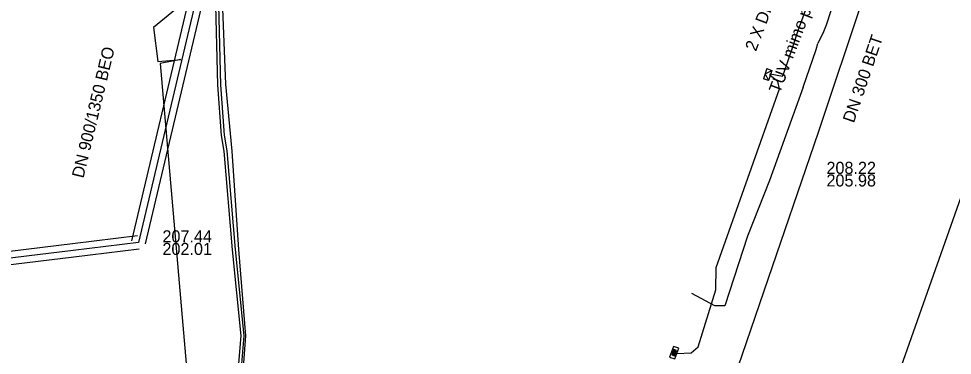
# Model space of a CAD drawing. Extents: x -596024 to -594475, y -1163820 to -1161957.
# Drawn here: x -595875 to -595813.3, y -1162138.2 to -1162116 of the extents above; entities that cross this region are included whole.
import ezdxf

# ---------------------------------------------------------------- set-up
doc = ezdxf.new("R2010")
doc.units = 0
for name, color, linetype in [('31', 7, 'Continuous'), ('Vrstva 10', 7, 'Continuous'), ('Vrstva 12', 7, 'Continuous'), ('Vrstva 25', 7, 'Continuous'), ('Vrstva 28', 7, 'Continuous'), ('Vrstva 41', 7, 'Continuous'), ('Vrstva 42', 7, 'Continuous'), ('Vrstva 43', 7, 'Continuous'), ('Vrstva 44', 7, 'Continuous'), ('Vrstva 55', 7, 'Continuous'), ('Vrstva 58', 7, 'Continuous'), ('Vrstva 9', 7, 'Continuous')]:
    doc.layers.add(name, color=color, linetype=linetype)

# ---------------------------------------------------------------- blocks, each defined once
blk = doc.blocks.new('NN630')
at = {"layer": '31'}
for points in [[(-0.003, -0.7), (-0.703, 0)], [(-0.703, -0.7), (-0.703, 0), (0.697, 0), (0.697, -0.7)], [(-0.003, -0.7), (0.697, 0)], [(-0.703, -0.7), (0.697, -0.7)]]:
    blk.add_lwpolyline(points, dxfattribs=at)
blk = doc.blocks.new('NN620')
at = {"layer": 'Vrstva 28'}
for points in [[(0.752, 0.004), (-0.748, 0.004)], [(-0.748, 0.004), (-0.748, -0.746)], [(0.752, -0.746), (0.752, 0.004)], [(-0.748, -0.746), (0.752, -0.746)], [(0.368, -0.18), (-0.376, -0.18)], [(-0.376, -0.18), (-0.376, -0.558)], [(-0.376, -0.558), (0.368, -0.558)], [(0.321, -0.227), (-0.329, -0.227)], [(-0.329, -0.227), (-0.329, -0.51)], [(-0.329, -0.51), (0.321, -0.51)], [(0.274, -0.274), (-0.281, -0.274)], [(-0.281, -0.274), (-0.281, -0.463)], [(-0.281, -0.463), (0.274, -0.463)], [(0.227, -0.321), (-0.234, -0.321)], [(-0.234, -0.321), (-0.234, -0.416)], [(-0.234, -0.416), (0.227, -0.416)], [(-0.193, -0.369), (0.185, -0.369)], [(0.227, -0.416), (0.227, -0.321)], [(0.274, -0.463), (0.274, -0.274)], [(0.321, -0.51), (0.321, -0.227)], [(0.368, -0.558), (0.368, -0.18)]]:
    blk.add_lwpolyline(points, dxfattribs=at)

msp = doc.modelspace()

# ---------------------------------------------------------------- linework, layer by layer
at = {"layer": 'Vrstva 10'}
for p, q in [((-595867.528, -1162130.676), (-595860.777, -1162102.254)), ((-595859.901, -1162102.462), (-595866.652, -1162130.884))]:
    msp.add_line(p, q, dxfattribs=at)
for points in [[(-595928.324, -1162137.793), (-595895.236, -1162133.759), (-595871.453, -1162130.859), (-595867.144, -1162130.333)], [(-595867.036, -1162131.227), (-595871.344, -1162131.752), (-595895.127, -1162134.652), (-595928.216, -1162138.687)]]:
    msp.add_lwpolyline(points, dxfattribs=at)
at = {"layer": 'Vrstva 25'}
for p, q in [((-595820.056, -1162111.509), (-595821.654, -1162116.413)), ((-595821.654, -1162116.413), (-595821.823, -1162116.859)), ((-595821.823, -1162116.859), (-595822.201, -1162117.626)), ((-595822.312, -1162118.03), (-595822.201, -1162117.626)), ((-595823.155, -1162120.516), (-595822.312, -1162118.03)), ((-595823.155, -1162120.516), (-595825.38, -1162126.676)), ((-595825.38, -1162126.676), (-595826.839, -1162130.375)), ((-595826.839, -1162130.375), (-595828.346, -1162134.965)), ((-595828.991, -1162134.974), (-595830.524, -1162134.15)), ((-595828.346, -1162134.965), (-595828.991, -1162134.974))]:
    msp.add_line(p, q, dxfattribs=at)
at = {"layer": 'Vrstva 42'}
for points in [[(-595825.34, -1162119.74), (-595825.341, -1162119.629), (-595824.52, -1162119.785), (-595824.428, -1162119.532), (-595823.825, -1162117.793), (-595823.486, -1162116.761), (-595821.257, -1162110.607), (-595820.904, -1162109.596), (-595820.876, -1162108.763), (-595821.173, -1162108.269), (-595821.879, -1162107.522), (-595823.215, -1162106.626), (-595823.813, -1162106.573), (-595823.992, -1162106.723), (-595824.102, -1162107.175), (-595824.48, -1162108.086), (-595824.623, -1162108.3)], [(-595831.51, -1162138.13), (-595830.57, -1162138.08), (-595830.1, -1162137.68), (-595828.93, -1162133.92), (-595828.92, -1162132.44), (-595824.72, -1162120.62), (-595824.84, -1162120.14), (-595825.34, -1162119.74)]]:
    msp.add_lwpolyline(points, dxfattribs=at)
at = {"layer": 'Vrstva 44'}
msp.add_lwpolyline([(-595875.38, -1162105.66), (-595872.37, -1162105.61), (-595863.83, -1162107.13), (-595862.48, -1162107.76), (-595861.76, -1162109.79), (-595861.34, -1162120.31), (-595860.91, -1162124.74), (-595860.47, -1162131.24), (-595860.02, -1162136.96), (-595860.18, -1162139.33)], dxfattribs=at)
at = {"layer": 'Vrstva 55'}
for points in [[(-595817.061, -1162140.065), (-595811.527, -1162124.389), (-595812.538, -1162124.032), (-595812.64, -1162123.89), (-595812.471, -1162123.844), (-595811.461, -1162124.2), (-595811.33, -1162123.83), (-595808.13, -1162112.72), (-595807.2, -1162111.7), (-595805.42, -1162110.78), (-595804.95, -1162108.18), (-595805.97, -1162106.21), (-595808.94, -1162103.29), (-595810.68, -1162102.92), (-595818.65, -1162105.19), (-595824.67, -1162102.12), (-595827.45, -1162099.37), (-595830.09, -1162096.54), (-595838.27, -1162097.36), (-595842.54, -1162097.83), (-595842.77, -1162097.65)], [(-595843.853, -1162097.703), (-595845.18, -1162098.05), (-595846.32, -1162098.61), (-595857.29, -1162110.34), (-595862.81, -1162113.86), (-595866.09, -1162116.57), (-595865.8, -1162118.82), (-595864.479, -1162118.72)], [(-595864.479, -1162118.72), (-595864.28, -1162118.68), (-595865.66, -1162118.96), (-595863.3, -1162146.16), (-595862.05, -1162146.02), (-595863.3, -1162146.02), (-595860.11, -1162181.81), (-595858.86, -1162181.81), (-595860.11, -1162181.67), (-595857.89, -1162210.25), (-595857.05, -1162210.12), (-595857.75, -1162210.39), (-595855.11, -1162242.86), (-595854.41, -1162242.86), (-595855.11, -1162242.86), (-595852.47, -1162278.93), (-595851.78, -1162278.93), (-595852.75, -1162278.93), (-595851.64, -1162292.52), (-595853.86, -1162294.19), (-595848.75, -1162370.34)]]:
    msp.add_lwpolyline(points, dxfattribs=at)
at = {"layer": 'Vrstva 58'}
for points in [[(-595860.49, -1162139.312), (-595860.3, -1162136.961), (-595860.87, -1162131.269), (-595861.419, -1162124.753), (-595861.599, -1162123.712), (-595861.85, -1162120.365), (-595862.109, -1162109.854), (-595862.752, -1162108.54), (-595864.028, -1162108.066), (-595872.516, -1162106.289), (-595875.325, -1162105.94)], [(-595860.29, -1162139.328), (-595860.1, -1162136.959), (-595860.67, -1162131.251), (-595861.221, -1162124.727), (-595861.401, -1162123.688), (-595861.65, -1162120.355), (-595861.911, -1162109.806), (-595862.608, -1162108.38), (-595863.972, -1162107.874), (-595872.484, -1162106.091), (-595875.315, -1162105.74)]]:
    msp.add_lwpolyline(points, dxfattribs=at)
at = {"layer": 'Vrstva 9'}
for p, q in [((-595860.339, -1162102.358), (-595867.09, -1162130.78)), ((-595822.14, -1162123.49), (-595816.66, -1162106.99))]:
    msp.add_line(p, q, dxfattribs=at)
for points in [[(-595834.93, -1162160.79), (-595832.556, -1162153.866), (-595826.912, -1162137.406), (-595825.738, -1162133.982), (-595822.14, -1162123.49)], [(-595867.09, -1162130.78), (-595871.398, -1162131.305), (-595895.182, -1162134.205), (-595928.27, -1162138.24)]]:
    msp.add_lwpolyline(points, dxfattribs=at)

# ---------------------------------------------------------------- block references
at = {"layer": 'Vrstva 43'}
for name, p, xscale, yscale, rotation in [('NN630', (-595825.34, -1162119.74), 0.5000000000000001, 0.5, -109), ('NN620', (-595831.509, -1162138.131), 0.5, 0.49999999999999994, -109.99999999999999)]:
    msp.add_blockref(name, p, dxfattribs=dict(at, xscale=xscale, yscale=yscale, rotation=rotation))

# ---------------------------------------------------------------- texts
at = {"layer": 'Vrstva 12'}
for s, rotation, p in [('DN 300 BET', 71.23669, (-595819.816, -1162122.925)), ('DN 900/1350 BEO', 76.4521, (-595870.722, -1162126.574))]:
    msp.add_text(s, height=0.8, rotation=rotation, dxfattribs=at).set_placement(p)
for s, p in [('208.22', (-595821.625, -1162126.25)), ('205.98', (-595821.625, -1162127.082)), ('207.44', (-595865.5, -1162130.778)), ('202.01', (-595865.5, -1162131.61))]:
    msp.add_text(s, height=0.8, dxfattribs=at).set_placement(p)
at = {"layer": 'Vrstva 41'}
for s, p in [('2 X DN80 / 160', (-595826.282, -1162118.186)), ('TUV mimo provoz', (-595824.708, -1162120.969))]:
    msp.add_text(s, height=0.8, rotation=69.2706, dxfattribs=at).set_placement(p)

doc.saveas('drawing.dxf')
